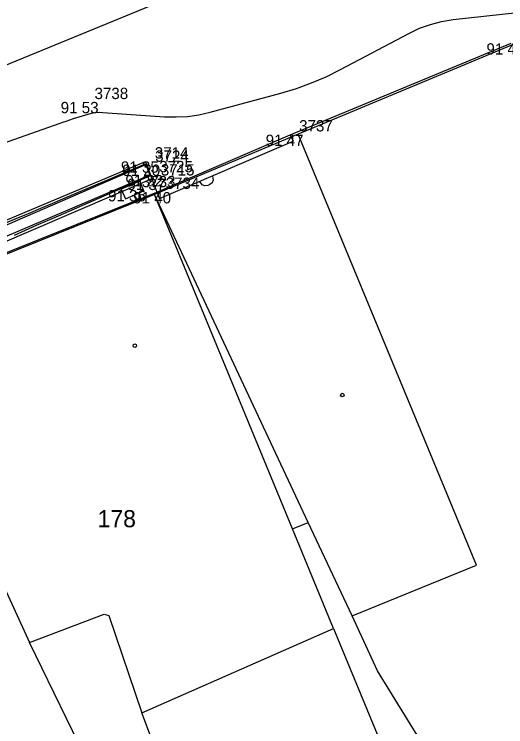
# Model space of a CAD drawing. Extents: x -711081 to -709338, y -1025122 to -1024092.
# Drawn here: x -710365.83 to -710353.67, y -1024788.04 to -1024770.42 of the extents above; entities that cross this region are included whole.
import ezdxf

# ---------------------------------------------------------------- set-up
doc = ezdxf.new("R2010")
doc.units = 0
for name, color, linetype in [('Ex_Minor Contours', 7, 'Continuous'), ('Z_body', 7, 'Continuous'), ('Z_body_cisla', 7, 'Continuous'), ('Z_body_vysky_redukovane', 7, 'Continuous'), ('Z_budova', 7, 'Continuous'), ('Z_katastr_cisla_stavebni', 7, 'Continuous'), ('Z_katastr_hranice', 7, 'Continuous'), ('Z_katastr_vnitrni_kresba', 7, 'Continuous'), ('Z_katastr_znacky_budov', 7, 'Continuous'), ('Z_komunikace', 7, 'Continuous'), ('Z_pilire', 7, 'Continuous'), ('Z_ploty', 7, 'Continuous'), ('Z_ploty_znacky', 7, 'Continuous'), ('Z_rozhranni', 7, 'Continuous'), ('Z_vstupy', 7, 'Continuous'), ('Z_zlabek', 7, 'Continuous')]:
    doc.layers.add(name, color=color, linetype=linetype)

# ---------------------------------------------------------------- blocks, each defined once
blk = doc.blocks.new('POINT_DISPLAY')
blk.add_line((0, 0), (0, 0))
blk = doc.blocks.new('Z666')
for p, q in [((-0.25, 0.13), (-0.25, -0.13)), ((0.25, 0.13), (-0.25, 0.13)), ((0.25, -0.13), (0.25, 0.13)), ((-0.25, -0.13), (0.25, -0.13))]:
    blk.add_line(p, q)
blk = doc.blocks.new('Z216')
for p, q in [((-0.17, 0), (-0.15, 0.1)), ((-0.15, 0.1), (-0.1, 0.15)), ((-0.1, 0.15), (-0.03, 0.17)), ((-0.03, 0.17), (0.03, 0.17)), ((0.03, 0.17), (0.1, 0.15)), ((0.1, 0.15), (0.15, 0.1)), ((0.15, 0.1), (0.17, 0))]:
    blk.add_line(p, q)

msp = doc.modelspace()

# ---------------------------------------------------------------- linework, layer by layer
at = {"layer": 'Ex_Minor Contours'}
for points in [[(-710366.663, -1024773.805), (-710364.716, -1024773.123), (-710364.627, -1024773.092), (-710364.538, -1024773.062), (-710364.449, -1024773.033), (-710364.359, -1024773.004), (-710364.001, -1024772.891), (-710363.911, -1024772.868), (-710363.82, -1024772.852), (-710363.727, -1024772.846), (-710363.634, -1024772.848), (-710362.107, -1024772.955), (-710361.822, -1024772.963), (-710361.54, -1024772.948), (-710361.26, -1024772.908), (-710360.982, -1024772.845), (-710359.229, -1024772.371), (-710358.848, -1024772.256), (-710358.476, -1024772.121), (-710358.112, -1024771.966), (-710357.756, -1024771.79), (-710356.068, -1024770.894), (-710355.805, -1024770.77), (-710355.534, -1024770.672), (-710355.255, -1024770.6), (-710354.968, -1024770.555), (-710353.378, -1024770.376)], [(-710367.315, -1024776.107), (-710365.778, -1024775.474), (-710365.474, -1024775.348), (-710365.17, -1024775.221), (-710364.867, -1024775.093), (-710364.565, -1024774.965), (-710362.624, -1024774.135), (-710362.601, -1024774.129), (-710362.581, -1024774.132), (-710362.566, -1024774.144), (-710362.554, -1024774.165), (-710362.504, -1024774.297), (-710362.491, -1024774.334), (-710362.469, -1024774.394), (-710362.466, -1024774.405), (-710362.468, -1024774.415), (-710362.474, -1024774.422), (-710362.484, -1024774.428), (-710364.737, -1024775.412), (-710365.01, -1024775.531), (-710365.283, -1024775.65), (-710365.555, -1024775.77), (-710365.828, -1024775.89)]]:
    msp.add_lwpolyline(points, dxfattribs=at)
at = {"layer": 'Z_budova'}
for p, q in [((-710367.37, -1024776.86), (-710362.3, -1024774.82)), ((-710362.3, -1024774.82), (-710362.23, -1024774.98))]:
    msp.add_line(p, q, dxfattribs=at)
at = {"layer": 'Z_katastr_hranice'}
for p, q in [((-710445.08, -1024804.13), (-710335.33, -1024759.07)), ((-710352.44, -1024770.73), (-710358.8, -1024773.39)), ((-710358.8, -1024773.39), (-710362.36, -1024774.88)), ((-710362.36, -1024774.88), (-710367.42, -1024776.92)), ((-710358.56, -1024782.99), (-710362.36, -1024774.88)), ((-710358.94, -1024783.15), (-710358.56, -1024782.99)), ((-710357.93, -1024785.61), (-710358.94, -1024783.15)), ((-710357.47, -1024785.3), (-710358.56, -1024782.99)), ((-710365.45, -1024785.96), (-710363.6, -1024785.26)), ((-710363.6, -1024785.26), (-710363.49, -1024785.29)), ((-710363.49, -1024785.29), (-710362.67, -1024787.7)), ((-710356.84, -1024786.66), (-710357.47, -1024785.3)), ((-710362.67, -1024787.7), (-710357.93, -1024785.61)), ((-710357.93, -1024785.61), (-710355.18, -1024792.26)), ((-710362.09, -1024792.84), (-710365.45, -1024785.96)), ((-710343.93, -1024807.52), (-710356.84, -1024786.66)), ((-710360.12, -1024794.4), (-710362.67, -1024787.7))]:
    msp.add_line(p, q, dxfattribs=at)
at = {"layer": 'Z_katastr_vnitrni_kresba'}
for p, q in [((-710354.39, -1024784.05), (-710358.8, -1024773.39)), ((-710358.94, -1024783.15), (-710362.36, -1024774.88)), ((-710367.95, -1024780.51), (-710365.45, -1024785.96)), ((-710357.47, -1024785.3), (-710354.39, -1024784.05))]:
    msp.add_line(p, q, dxfattribs=at)
at = {"layer": 'Z_katastr_znacky_budov'}
for centre in [(-710362.842, -1024778.62), (-710357.712, -1024779.84)]:
    msp.add_circle(centre, 0.0437, dxfattribs=at)
at = {"layer": 'Z_komunikace'}
for p, q in [((-710367.66, -1024776.2), (-710362.58, -1024774.06)), ((-710362.58, -1024774.06), (-710362.42, -1024774.49)), ((-710362.42, -1024774.49), (-710362.3, -1024774.82))]:
    msp.add_line(p, q, dxfattribs=at)
at = {"layer": 'Z_ploty'}
for p, q in [((-710362.3, -1024774.82), (-710359, -1024773.4)), ((-710359, -1024773.4), (-710358.93, -1024773.56)), ((-710362.23, -1024774.98), (-710358.93, -1024773.56))]:
    msp.add_line(p, q, dxfattribs=at)
at = {"layer": 'Z_rozhranni'}
msp.add_line((-710362.42, -1024774.49), (-710367.48, -1024776.66), dxfattribs=at)
at = {"layer": 'Z_vstupy'}
msp.add_line((-710359, -1024773.4), (-710353.54, -1024771.14), dxfattribs=at)
at = {"layer": 'Z_zlabek'}
for p, q in [((-710367.5, -1024776.27), (-710362.57, -1024774.14)), ((-710362.57, -1024774.14), (-710362.47, -1024774.4)), ((-710362.47, -1024774.4), (-710367.43, -1024776.52))]:
    msp.add_line(p, q, dxfattribs=at)

# ---------------------------------------------------------------- block references
at = {"layer": 'Z_body'}
for p in [(-710364.07, -1024772.59), (-710359, -1024773.4), (-710362.58, -1024774.06), (-710362.57, -1024774.14), (-710362.47, -1024774.4), (-710362.42, -1024774.49), (-710362.9, -1024774.77), (-710362.3, -1024774.82)]:
    msp.add_blockref('POINT_DISPLAY', p, dxfattribs=at)
at = {"layer": 'Z_pilire', "rotation": 23.399999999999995}
msp.add_blockref('Z666', (-710362.9, -1024774.77), dxfattribs=at)
at = {"layer": 'Z_ploty_znacky', "rotation": -156.70000000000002}
msp.add_blockref('Z216', (-710361.08, -1024774.49), dxfattribs=at)

# ---------------------------------------------------------------- texts
at = {"layer": 'Z_body_cisla'}
for s, p in [('3738', (-710363.84, -1024772.52)), ('3737', (-710358.78, -1024773.32)), ('3714', (-710362.35, -1024773.99)), ('3724', (-710362.34, -1024774.07)), ('3725', (-710362.24, -1024774.33)), ('3715', (-710362.2, -1024774.41)), ('3733', (-710362.67, -1024774.7)), ('3734', (-710362.08, -1024774.74))]:
    msp.add_text(s, height=0.28, dxfattribs=at).set_placement(p)
at = {"layer": 'Z_body_vysky_redukovane'}
for s, p in [('91 45', (-710354.147, -1024771.42)), ('91 53', (-710364.677, -1024772.87)), ('91 47', (-710359.607, -1024773.68)), ('91 35', (-710363.187, -1024774.34)), ('91 20', (-710363.153, -1024774.42)), ('91 22', (-710363.077, -1024774.68)), ('91 37', (-710363.027, -1024774.77)), ('91 36', (-710363.507, -1024775.05)), ('91 40', (-710362.883, -1024775.1))]:
    msp.add_text(s, height=0.28, dxfattribs=at).set_placement(p)
at = {"layer": 'Z_katastr_cisla_stavebni'}
msp.add_text('178', height=0.425, dxfattribs=at).set_placement((-710363.764, -1024783.11))

doc.saveas('drawing.dxf')
